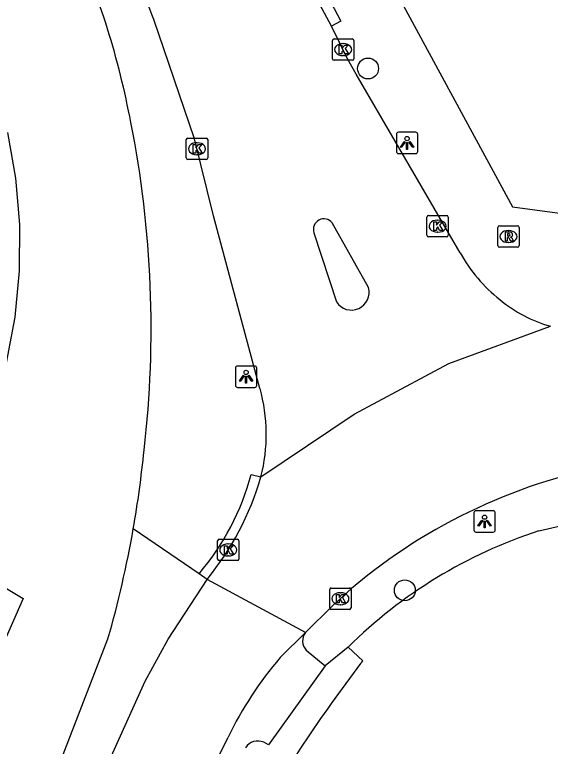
# Model space of a CAD drawing. Extents: x 161696 to 162377, y 380761 to 381673.
# Drawn here: x 161918.5 to 161943.55, y 380962.24 to 380996.44 of the extents above; entities that cross this region are included whole.
import ezdxf

# ---------------------------------------------------------------- set-up
doc = ezdxf.new("R2010")
doc.units = 0
for name, color, linetype in [('IMGEO_Boom', 7, 'Continuous'), ('IMGEO_Kolk', 7, 'Continuous'), ('IMGEO_Lichtpunt', 7, 'Continuous'), ('IMGEO_Pand', 7, 'Continuous'), ('IMGEO_Rijbaan_lokaal_open', 7, 'Continuous'), ('IMGEO_Rioolput', 7, 'Continuous'), ('IMGEO_Voetpad_open', 7, 'Continuous')]:
    doc.layers.add(name, color=color, linetype=linetype)

msp = doc.modelspace()

# ---------------------------------------------------------------- linework, layer by layer
at = {"layer": 'IMGEO_Boom'}
for centre in [(161935.026, 380993.922), (161936.745, 380969.537)]:
    msp.add_circle(centre, 0.489, dxfattribs=at)
at = {"layer": 'IMGEO_Kolk'}
for p, q in [((161933.437, 380995.308), (161934.289, 380995.308)), ((161933.362, 380994.382), (161933.362, 380995.234)), ((161933.85, 380995.088), (161933.875, 380995.088)), ((161934.363, 380995.234), (161934.363, 380994.382)), ((161934.289, 380994.308), (161933.437, 380994.308)), ((161933.873, 380994.528), (161933.848, 380994.528)), ((161926.526, 380989.746), (161926.526, 380990.598)), ((161926.601, 380990.672), (161927.453, 380990.672)), ((161927.527, 380990.598), (161927.527, 380989.746)), ((161927.014, 380990.452), (161927.039, 380990.452)), ((161927.037, 380989.892), (161927.012, 380989.892)), ((161927.453, 380989.672), (161926.601, 380989.672)), ((161937.779, 380986.129), (161937.779, 380986.981)), ((161937.854, 380987.055), (161938.706, 380987.055)), ((161938.267, 380986.835), (161938.292, 380986.835)), ((161938.78, 380986.981), (161938.78, 380986.129)), ((161938.706, 380986.055), (161937.854, 380986.055)), ((161938.29, 380986.275), (161938.265, 380986.275)), ((161927.988, 380970.997), (161927.988, 380971.849)), ((161928.063, 380971.923), (161928.915, 380971.923)), ((161928.476, 380971.703), (161928.501, 380971.703)), ((161928.989, 380971.849), (161928.989, 380970.997)), ((161928.499, 380971.143), (161928.474, 380971.143)), ((161928.915, 380970.923), (161928.063, 380970.923)), ((161933.308, 380969.645), (161934.16, 380969.645)), ((161933.233, 380968.719), (161933.233, 380969.571)), ((161933.721, 380969.425), (161933.746, 380969.425)), ((161934.234, 380969.571), (161934.234, 380968.719)), ((161934.16, 380968.645), (161933.308, 380968.645)), ((161933.744, 380968.865), (161933.719, 380968.865))]:
    msp.add_line(p, q, dxfattribs=at)
for points in [[(161933.437, 380995.308), (161934.289, 380995.308)], [(161933.362, 380994.382), (161933.362, 380995.234)], [(161933.683, 380995.008), (161933.806, 380995.008), (161933.806, 380994.857), (161933.936, 380995.008), (161934.1, 380995.008), (161933.954, 380994.857), (161934.107, 380994.608), (161933.955, 380994.608), (161933.87, 380994.772), (161933.806, 380994.705), (161933.806, 380994.608), (161933.683, 380994.608), (161933.683, 380995.008)], [(161934.363, 380995.234), (161934.363, 380994.382)], [(161934.289, 380994.308), (161933.437, 380994.308)], [(161926.526, 380989.746), (161926.526, 380990.598)], [(161926.601, 380990.672), (161927.453, 380990.672)], [(161927.527, 380990.598), (161927.527, 380989.746)], [(161926.847, 380990.372), (161926.97, 380990.372), (161926.97, 380990.221), (161927.1, 380990.372), (161927.264, 380990.372), (161927.118, 380990.221), (161927.271, 380989.972), (161927.119, 380989.972), (161927.034, 380990.136), (161926.97, 380990.069), (161926.97, 380989.972), (161926.847, 380989.972), (161926.847, 380990.372)], [(161927.453, 380989.672), (161926.601, 380989.672)], [(161937.779, 380986.129), (161937.779, 380986.981)], [(161937.854, 380987.055), (161938.706, 380987.055)], [(161938.1, 380986.755), (161938.223, 380986.755), (161938.223, 380986.604), (161938.353, 380986.755), (161938.517, 380986.755), (161938.371, 380986.604), (161938.524, 380986.355), (161938.372, 380986.355), (161938.287, 380986.519), (161938.223, 380986.452), (161938.223, 380986.355), (161938.1, 380986.355), (161938.1, 380986.755)], [(161938.78, 380986.981), (161938.78, 380986.129)], [(161938.706, 380986.055), (161937.854, 380986.055)], [(161927.988, 380970.997), (161927.988, 380971.849)], [(161928.063, 380971.923), (161928.915, 380971.923)], [(161928.989, 380971.849), (161928.989, 380970.997)], [(161928.309, 380971.623), (161928.432, 380971.623), (161928.432, 380971.472), (161928.562, 380971.623), (161928.726, 380971.623), (161928.58, 380971.472), (161928.733, 380971.223), (161928.581, 380971.223), (161928.496, 380971.387), (161928.432, 380971.32), (161928.432, 380971.223), (161928.309, 380971.223), (161928.309, 380971.623)], [(161928.915, 380970.923), (161928.063, 380970.923)], [(161933.308, 380969.645), (161934.16, 380969.645)], [(161933.233, 380968.719), (161933.233, 380969.571)], [(161933.554, 380969.345), (161933.677, 380969.345), (161933.677, 380969.194), (161933.807, 380969.345), (161933.971, 380969.345), (161933.825, 380969.194), (161933.978, 380968.945), (161933.826, 380968.945), (161933.741, 380969.109), (161933.677, 380969.042), (161933.677, 380968.945), (161933.554, 380968.945), (161933.554, 380969.345)], [(161934.234, 380969.571), (161934.234, 380968.719)], [(161934.16, 380968.645), (161933.308, 380968.645)]]:
    msp.add_lwpolyline(points, dxfattribs=at)
for centre, start, end in [((161933.439, 380995.232), 91.552, 178.448), ((161933.439, 380995.232), 91.552, 178.448), ((161934.287, 380995.232), 1.552, 88.448), ((161934.287, 380995.232), 1.552, 88.448), ((161933.439, 380994.384), 181.552, 268.448), ((161933.439, 380994.384), 181.552, 268.448), ((161934.287, 380994.384), 271.552, 358.448), ((161934.287, 380994.384), 271.552, 358.448), ((161926.603, 380990.596), 91.552, 178.448), ((161926.603, 380990.596), 91.552, 178.448), ((161927.451, 380990.596), 1.552, 88.448), ((161927.451, 380990.596), 1.552, 88.448), ((161926.603, 380989.748), 181.552, 268.448), ((161926.603, 380989.748), 181.552, 268.448), ((161927.451, 380989.748), 271.552, 358.448), ((161927.451, 380989.748), 271.552, 358.448), ((161937.856, 380986.979), 91.552, 178.448), ((161937.856, 380986.979), 91.552, 178.448), ((161938.704, 380986.979), 1.552, 88.448), ((161938.704, 380986.979), 1.552, 88.448), ((161937.856, 380986.131), 181.552, 268.448), ((161937.856, 380986.131), 181.552, 268.448), ((161938.704, 380986.131), 271.552, 358.448), ((161938.704, 380986.131), 271.552, 358.448), ((161928.065, 380971.847), 91.552, 178.448), ((161928.065, 380971.847), 91.552, 178.448), ((161928.913, 380971.847), 1.552, 88.448), ((161928.913, 380971.847), 1.552, 88.448), ((161928.065, 380970.999), 181.552, 268.448), ((161928.065, 380970.999), 181.552, 268.448), ((161928.913, 380970.999), 271.552, 358.448), ((161928.913, 380970.999), 271.552, 358.448), ((161933.31, 380969.569), 91.552, 178.448), ((161933.31, 380969.569), 91.552, 178.448), ((161934.158, 380969.569), 1.552, 88.448), ((161934.158, 380969.569), 1.552, 88.448), ((161933.31, 380968.721), 181.552, 268.448), ((161933.31, 380968.721), 181.552, 268.448), ((161934.158, 380968.721), 271.552, 358.448), ((161934.158, 380968.721), 271.552, 358.448)]:
    msp.add_arc(centre, 0.0765, start, end, dxfattribs=at)
for centre, major_axis, ratio, start_param, end_param in [((161933.849, 380994.808), (-0.387, 0.002), 0.722429, 4.712389, 7.853982), ((161933.874, 380994.808), (-0.39, 0.002), 0.717154, 1.570796, 4.712389), ((161927.013, 380990.172), (-0.387, 0.002), 0.722429, 4.712389, 7.853982), ((161927.038, 380990.172), (-0.39, 0.002), 0.717154, 1.570796, 4.712389), ((161938.266, 380986.555), (-0.387, 0.002), 0.722429, 4.712389, 7.853982), ((161938.291, 380986.555), (-0.39, 0.002), 0.717154, 1.570796, 4.712389), ((161928.475, 380971.423), (-0.387, 0.002), 0.722429, 4.712389, 7.853982), ((161928.5, 380971.423), (-0.39, 0.002), 0.717154, 1.570796, 4.712389), ((161933.72, 380969.145), (-0.387, 0.002), 0.722429, 4.712389, 7.853982), ((161933.745, 380969.145), (-0.39, 0.002), 0.717154, 1.570796, 4.712389)]:
    msp.add_ellipse(centre, major_axis=major_axis, ratio=ratio, start_param=start_param, end_param=end_param, dxfattribs=at)
at = {"layer": 'IMGEO_Lichtpunt'}
for p, q in [((161936.354, 380990.851), (161936.354, 380990.044)), ((161936.354, 380990.851), (161936.354, 380990.044)), ((161937.256, 380990.946), (161936.448, 380990.946)), ((161937.256, 380990.946), (161936.448, 380990.946)), ((161937.35, 380990.044), (161937.35, 380990.851)), ((161937.35, 380990.044), (161937.35, 380990.851)), ((161936.448, 380989.95), (161937.256, 380989.95)), ((161936.448, 380989.95), (161937.256, 380989.95)), ((161928.826, 380979.922), (161928.826, 380979.115)), ((161928.826, 380979.922), (161928.826, 380979.115)), ((161929.728, 380980.017), (161928.92, 380980.017)), ((161929.728, 380980.017), (161928.92, 380980.017)), ((161929.822, 380979.115), (161929.822, 380979.922)), ((161929.822, 380979.115), (161929.822, 380979.922)), ((161928.92, 380979.021), (161929.728, 380979.021)), ((161928.92, 380979.021), (161929.728, 380979.021)), ((161939.978, 380973.157), (161939.978, 380972.35)), ((161939.978, 380973.157), (161939.978, 380972.35)), ((161940.88, 380973.252), (161940.072, 380973.252)), ((161940.88, 380973.252), (161940.072, 380973.252)), ((161940.974, 380972.35), (161940.974, 380973.157)), ((161940.974, 380972.35), (161940.974, 380973.157)), ((161940.072, 380972.256), (161940.88, 380972.256)), ((161940.072, 380972.256), (161940.88, 380972.256))]:
    msp.add_line(p, q, dxfattribs=at)
for points in [[(161936.728, 380990.515), (161936.767, 380990.487), (161936.579, 380990.225), (161936.541, 380990.252), (161936.728, 380990.515)], [(161936.94, 380990.487), (161936.978, 380990.514), (161937.165, 380990.252), (161937.126, 380990.224), (161936.94, 380990.487)], [(161936.83, 380990.467), (161936.877, 380990.467), (161936.877, 380990.145), (161936.83, 380990.145), (161936.83, 380990.467)], [(161929.2, 380979.586), (161929.239, 380979.558), (161929.051, 380979.296), (161929.013, 380979.323), (161929.2, 380979.586)], [(161929.412, 380979.558), (161929.45, 380979.585), (161929.637, 380979.323), (161929.598, 380979.295), (161929.412, 380979.558)], [(161929.302, 380979.538), (161929.349, 380979.538), (161929.349, 380979.216), (161929.302, 380979.216), (161929.302, 380979.538)], [(161940.352, 380972.821), (161940.391, 380972.793), (161940.203, 380972.531), (161940.165, 380972.558), (161940.352, 380972.821)], [(161940.454, 380972.773), (161940.501, 380972.773), (161940.501, 380972.451), (161940.454, 380972.451), (161940.454, 380972.773)], [(161940.564, 380972.793), (161940.602, 380972.82), (161940.789, 380972.558), (161940.75, 380972.53), (161940.564, 380972.793)]]:
    msp.add_lwpolyline(points, dxfattribs=at)
for centre in [(161936.853, 380990.649), (161929.325, 380979.72), (161940.477, 380972.955)]:
    msp.add_circle(centre, 0.0994, dxfattribs=at)
for centre, start, end in [((161936.448, 380990.851), 90, 180), ((161936.448, 380990.851), 90, 180), ((161937.256, 380990.851), 0, 90), ((161937.256, 380990.851), 0, 90), ((161936.448, 380990.044), 180, 270), ((161936.448, 380990.044), 180, 270), ((161937.256, 380990.044), 270, 0), ((161937.256, 380990.044), 270, 360), ((161928.92, 380979.922), 90, 180), ((161928.92, 380979.922), 90, 180), ((161929.728, 380979.922), 0, 90), ((161929.728, 380979.922), 0, 90), ((161928.92, 380979.115), 180, 270), ((161928.92, 380979.115), 180, 270), ((161929.728, 380979.115), 270, 0), ((161929.728, 380979.115), 270, 360), ((161940.072, 380973.157), 90, 180), ((161940.072, 380973.157), 90, 180), ((161940.88, 380973.157), 0, 90), ((161940.88, 380973.157), 0, 90), ((161940.072, 380972.35), 180, 270), ((161940.072, 380972.35), 180, 270), ((161940.88, 380972.35), 270, 0), ((161940.88, 380972.35), 270, 360)]:
    msp.add_arc(centre, 0.0946, start, end, dxfattribs=at)
at = {"layer": 'IMGEO_Pand'}
for points in [[(161918.162, 380990.94), (161918.545, 380988.802), (161918.73, 380986.639), (161918.717, 380984.467), (161918.506, 380982.306), (161918.098, 380980.173)], [(161914.771, 380971.612), (161918.894, 380969.151), (161915.88, 380962.308)]]:
    msp.add_lwpolyline(points, dxfattribs=at)
at = {"layer": 'IMGEO_Rijbaan_lokaal_open'}
for points in [[(161933.313, 380995.907), (161931.122, 381000), (161929.423, 381003.387), (161929.063, 381003.993)], [(161929.973, 380978.974), (161927.806, 380987.042), (161926.905, 380990.638), (161925.005, 380996.206)], [(161939.336, 380985.302), (161934.471, 380993.653), (161934.07, 380994.382), (161933.313, 380995.907)], [(161935.054, 380983.689), (161933.353, 380986.708)], [(161932.493, 380986.249), (161933.545, 380983.014)], [(161930.016, 380974.84), (161934.38, 380977.774), (161938.805, 380980.142), (161943.553, 380981.877)], [(161915.806, 380945.07), (161916.081, 380945.769), (161916.709, 380947.369), (161917.602, 380949.522), (161918.511, 380951.841), (161923.089, 380961.942), (161924.606, 380965.289), (161925.681, 380967.252), (161927.496, 380970.047)], [(161932.107, 380967.57), (161927.496, 380970.047)], [(161932.107, 380967.57), (161933.371, 380968.813), (161934.257, 380969.626)], [(161930.917, 380966.393), (161932.107, 380967.57)], [(161923.57, 380952.384), (161926.561, 380958.791), (161928.479, 380962.675)]]:
    msp.add_lwpolyline(points, dxfattribs=at)
for centre, radius, start, end in [((161894.232, 380985.14), 32.703, 19.7785, 27.0263), ((161932.963, 380986.404), 0.495, 37.8766, 198.3029), ((161946.026, 380989.102), 7.695, 209.5986, 231.0083), ((161934.247, 380983.469), 0.837, 212.9768, 15.2227), ((161945.397, 380988.258), 6.642, 230.6485, 253.8843), ((161922.229, 380976.826), 8.037, 345.6911, 15.5008), ((161951.263, 380949.474), 26.369, 99.7386, 130.1616), ((161917.151, 380978.545), 13.387, 320.5978, 343.9344), ((161944.161, 380955.05), 17.437, 139.4215, 154.0704)]:
    msp.add_arc(centre, radius, start, end, dxfattribs=at)
at = {"layer": 'IMGEO_Rioolput'}
for p, q in [((161941.094, 380985.645), (161941.094, 380986.497)), ((161941.169, 380986.571), (161942.021, 380986.571)), ((161942.095, 380986.497), (161942.095, 380985.645)), ((161941.582, 380986.351), (161941.607, 380986.351)), ((161941.605, 380985.791), (161941.58, 380985.791)), ((161942.021, 380985.571), (161941.169, 380985.571))]:
    msp.add_line(p, q, dxfattribs=at)
for points in [[(161941.094, 380985.645), (161941.094, 380986.497)], [(161941.169, 380986.571), (161942.021, 380986.571)], [(161942.095, 380986.497), (161942.095, 380985.645)], [(161941.683, 380986.269), (161941.431, 380986.271), (161941.431, 380985.871)], [(161941.609, 380986.19), (161941.555, 380986.19), (161941.555, 380986.109)], [(161941.555, 380986.109), (161941.607, 380986.109)], [(161941.431, 380985.871), (161941.555, 380985.871), (161941.555, 380986.033), (161941.566, 380986.033)], [(161941.613, 380986.004), (161941.684, 380985.871), (161941.824, 380985.871), (161941.759, 380985.997)], [(161942.021, 380985.571), (161941.169, 380985.571)]]:
    msp.add_lwpolyline(points, dxfattribs=at)
for centre, radius, start, end in [((161941.171, 380986.495), 0.0765, 91.552, 178.448), ((161941.171, 380986.495), 0.0765, 91.552, 178.448), ((161942.019, 380986.495), 0.0765, 1.552, 88.448), ((161942.019, 380986.495), 0.0765, 1.552, 88.448), ((161941.591, 380986.298), 0.19, 274.7715, 282.9687), ((161941.615, 380986.094), 0.0964, 77.0061, 93.1865), ((161941.629, 380986.151), 0.0378, 276.6634, 79.6772), ((161941.682, 380986.159), 0.109, 350.3612, 89.416), ((161941.68, 380986.159), 0.112, 277.5842, 350.9817), ((161941.664, 380985.944), 0.108, 29.5134, 73.7905), ((161941.565, 380985.98), 0.0533, 26.0293, 88.6989), ((161941.171, 380985.647), 0.0765, 181.552, 268.448), ((161941.171, 380985.647), 0.0765, 181.552, 268.448), ((161942.019, 380985.647), 0.0765, 271.552, 358.448), ((161942.019, 380985.647), 0.0765, 271.552, 358.448)]:
    msp.add_arc(centre, radius, start, end, dxfattribs=at)
for centre, major_axis, ratio, start_param, end_param in [((161941.581, 380986.071), (-0.387, 0.002), 0.722429, 4.712389, 7.853982), ((161941.606, 380986.071), (-0.39, 0.002), 0.717154, 1.570796, 4.712389)]:
    msp.add_ellipse(centre, major_axis=major_axis, ratio=ratio, start_param=start_param, end_param=end_param, dxfattribs=at)
at = {"layer": 'IMGEO_Voetpad_open'}
for points in [[(161929.063, 381003.993), (161929.506, 381004.223), (161931.726, 381000), (161933.756, 380996.137), (161933.313, 380995.907)], [(161936.683, 380996.851), (161941.788, 380987.461), (161945.725, 380986.932), (161946.09, 380990.07)], [(161929.565, 380974.957), (161930.016, 380974.84)], [(161943.009, 380972.315), (161946.586, 380973.146), (161947.324, 380973.318), (161949.741, 380973.571)], [(161927.127, 380970.309), (161924.047, 380972.412)], [(161927.496, 380970.047), (161927.127, 380970.309)], [(161919.894, 380959.612), (161922.862, 380967.263)], [(161932.134, 380966.733), (161933.025, 380966.011)], [(161934.09, 380966.882), (161933.025, 380966.011)], [(161934.681, 380966.109), (161934.734, 380966.179), (161934.788, 380966.248), (161934.09, 380966.882)], [(161933.025, 380966.011), (161930.368, 380962.322), (161930.152, 380962.436)]]:
    msp.add_lwpolyline(points, dxfattribs=at)
for centre, radius, start, end in [((161885.955, 380984.247), 38.647, 10.6634, 24.0553), ((161875.61, 380981.785), 49.271, 353.3566, 11.2506), ((161875.393, 380980.946), 49.397, 350.0516, 354.3527), ((161917.92, 380978.101), 12.062, 319.7552, 344.8883), ((161875.059, 380980.975), 49.73, 343.9944, 350.0846), ((161950.077, 380950.674), 22.766, 108.0877, 134.6076), ((161932.619, 380967.168), 0.651, 141.8077, 221.8875), ((161986.989, 380925.932), 65.957, 142.47282, 150.49493), ((161929.875, 380961.79), 0.703, 66.7663, 146.3148)]:
    msp.add_arc(centre, radius, start, end, dxfattribs=at)

doc.saveas('drawing.dxf')
